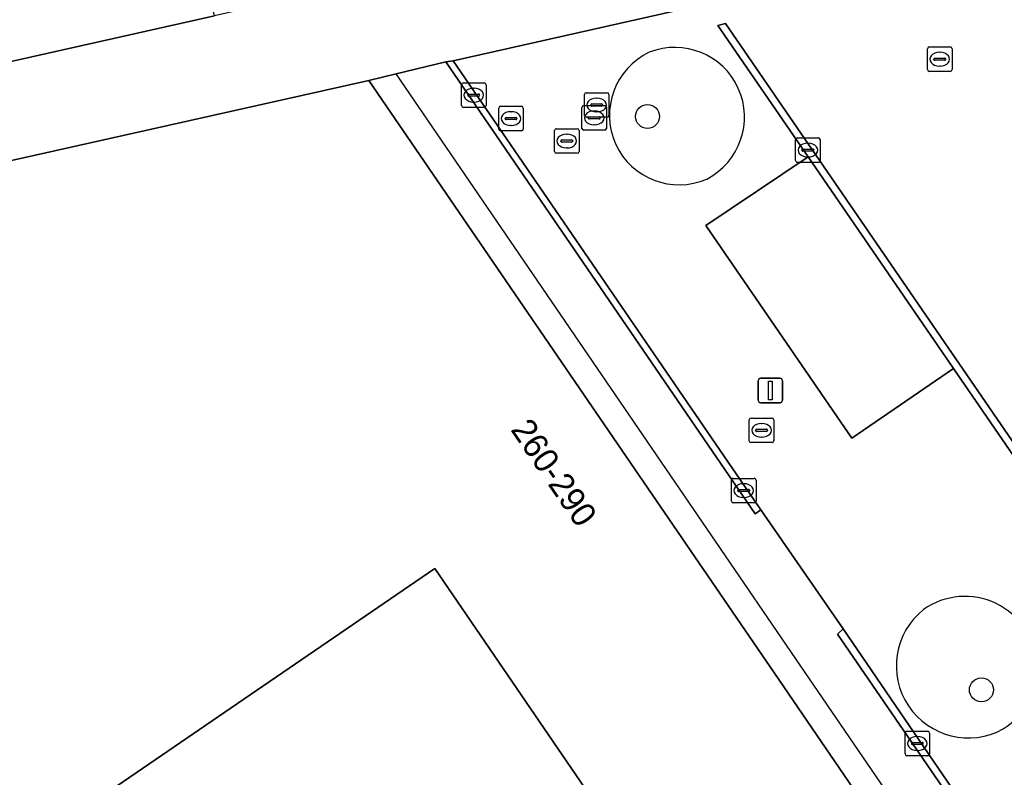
# Model space of a CAD drawing. Extents: x 155275 to 156265, y 382654 to 383635.
# Drawn here: x 155842.67 to 155882.78, y 383152.82 to 383183.7 of the extents above; entities that cross this region are included whole.
import ezdxf

# ---------------------------------------------------------------- set-up
doc = ezdxf.new("R2010")
doc.units = 0
for name, color, linetype in [('IMGEO_Boom', 7, 'Continuous'), ('IMGEO_Brandkraan', 7, 'Continuous'), ('IMGEO_Erf', 7, 'Continuous'), ('IMGEO_Groenvoorziening', 7, 'Continuous'), ('IMGEO_Kolk', 7, 'Continuous'), ('IMGEO_Lichtmast', 7, 'Continuous'), ('IMGEO_Pand', 7, 'Continuous'), ('IMGEO_Pand_nummerreeks', 7, 'Continuous'), ('IMGEO_Pand_overbouw', 7, 'Continuous'), ('IMGEO_Parkeervlak_open', 7, 'Continuous'), ('IMGEO_Rijbaan_lokaal_gesloten', 7, 'Continuous'), ('IMGEO_Rioolput', 7, 'Continuous'), ('IMGEO_Voetpad_gesloten', 7, 'Continuous'), ('IMGEO_Voetpad_open', 7, 'Continuous')]:
    doc.layers.add(name, color=color, linetype=linetype)

msp = doc.modelspace()

# ---------------------------------------------------------------- linework, layer by layer
at = {"layer": 'IMGEO_Boom'}
for centre in [(155868.246, 383179.751), (155881.851, 383156.384)]:
    msp.add_circle(centre, 0.489, dxfattribs=at)
at = {"layer": 'IMGEO_Brandkraan'}
for p, q in [((155865.674, 383179.792), (155865.674, 383180.644)), ((155865.749, 383180.718), (155866.601, 383180.718)), ((155866.162, 383180.498), (155866.187, 383180.498)), ((155866.675, 383180.644), (155866.675, 383179.792)), ((155865.574, 383179.267), (155865.574, 383180.119)), ((155865.649, 383180.193), (155866.501, 383180.193)), ((155865.933, 383180.212), (155865.933, 383180.224)), ((155866.371, 383180.175), (155865.973, 383180.175)), ((155865.976, 383180.261), (155866.374, 383180.261)), ((155866.062, 383179.973), (155866.087, 383179.973)), ((155866.185, 383179.938), (155866.16, 383179.938)), ((155866.417, 383180.224), (155866.417, 383180.212)), ((155866.575, 383180.119), (155866.575, 383179.267)), ((155866.601, 383179.718), (155865.749, 383179.718)), ((155865.833, 383179.687), (155865.833, 383179.699)), ((155866.271, 383179.65), (155865.873, 383179.65)), ((155865.876, 383179.736), (155866.274, 383179.736)), ((155866.317, 383179.699), (155866.317, 383179.687)), ((155866.501, 383179.193), (155865.649, 383179.193)), ((155866.085, 383179.413), (155866.06, 383179.413))]:
    msp.add_line(p, q, dxfattribs=at)
for points in [[(155865.674, 383179.792), (155865.674, 383180.644)], [(155865.749, 383180.718), (155866.601, 383180.718)], [(155866.675, 383180.644), (155866.675, 383179.792)], [(155865.574, 383179.267), (155865.574, 383180.119)], [(155865.649, 383180.193), (155866.501, 383180.193)], [(155866.575, 383180.119), (155866.575, 383179.267)], [(155866.601, 383179.718), (155865.749, 383179.718)], [(155866.501, 383179.193), (155865.649, 383179.193)]]:
    msp.add_lwpolyline(points, dxfattribs=at)
for centre, radius, start, end in [((155865.751, 383180.642), 0.0765, 91.552, 178.448), ((155865.751, 383180.642), 0.0765, 91.552, 178.448), ((155866.599, 383180.642), 0.0765, 1.552, 88.448), ((155866.599, 383180.642), 0.0765, 1.552, 88.448), ((155865.651, 383180.117), 0.0765, 91.552, 178.448), ((155865.651, 383180.117), 0.0765, 91.552, 178.448), ((155865.973, 383180.221), 0.0403, 85.8775, 175.7526), ((155865.97, 383180.211), 0.0366, 178.938, 274.7102), ((155866.374, 383180.218), 0.043, 264.8664, 352.4533), ((155866.378, 383180.223), 0.0386, 1.7309, 96.639), ((155866.499, 383180.117), 0.0765, 1.552, 88.448), ((155866.499, 383180.117), 0.0765, 1.552, 88.448), ((155865.751, 383179.794), 0.0765, 181.552, 268.448), ((155865.751, 383179.794), 0.0765, 181.552, 268.448), ((155865.873, 383179.696), 0.0403, 85.8775, 175.7526), ((155865.87, 383179.686), 0.0366, 178.938, 274.7102), ((155866.274, 383179.693), 0.043, 264.8664, 352.4533), ((155866.278, 383179.698), 0.0386, 1.7309, 96.639), ((155866.599, 383179.794), 0.0765, 271.552, 358.448), ((155866.599, 383179.794), 0.0765, 271.552, 358.448), ((155865.651, 383179.269), 0.0765, 181.552, 268.448), ((155865.651, 383179.269), 0.0765, 181.552, 268.448), ((155866.499, 383179.269), 0.0765, 271.552, 358.448), ((155866.499, 383179.269), 0.0765, 271.552, 358.448)]:
    msp.add_arc(centre, radius, start, end, dxfattribs=at)
for centre, major_axis, ratio, start_param, end_param in [((155866.161, 383180.218), (-0.387, 0.002), 0.722429, 4.712389, 7.853982), ((155866.186, 383180.218), (-0.39, 0.002), 0.717154, 1.570796, 4.712389), ((155866.061, 383179.693), (-0.387, 0.002), 0.722429, 4.712389, 7.853982), ((155866.086, 383179.693), (-0.39, 0.002), 0.717154, 1.570796, 4.712389)]:
    msp.add_ellipse(centre, major_axis=major_axis, ratio=ratio, start_param=start_param, end_param=end_param, dxfattribs=at)
at = {"layer": 'IMGEO_Erf'}
msp.add_lwpolyline([(155859.58, 383161.33), (155846.372, 383152.299), (155857.147, 383136.552), (155870.344, 383145.585)], close=True, dxfattribs=at)
at = {"layer": 'IMGEO_Groenvoorziening'}
for centre, radius, start, end in [((155869.532, 383179.802), 2.837, 115.2849, 293.5077), ((155869.359, 383179.724), 2.84, 297.3259, 111.4667), ((155881.18, 383157.265), 2.927, 302.1855, 125.1512), ((155881.321, 383157.359), 2.936, 128.4475, 298.8892)]:
    msp.add_arc(centre, radius, start, end, dxfattribs=at)
at = {"layer": 'IMGEO_Kolk'}
for p, q in [((155879.654, 383181.659), (155879.654, 383182.511)), ((155879.729, 383182.585), (155880.581, 383182.585)), ((155880.142, 383182.365), (155880.167, 383182.365)), ((155880.655, 383182.511), (155880.655, 383181.659)), ((155879.913, 383182.079), (155879.913, 383182.091)), ((155880.351, 383182.042), (155879.953, 383182.042)), ((155879.956, 383182.128), (155880.354, 383182.128)), ((155880.397, 383182.091), (155880.397, 383182.079)), ((155880.581, 383181.585), (155879.729, 383181.585)), ((155880.165, 383181.805), (155880.14, 383181.805)), ((155860.667, 383180.193), (155860.667, 383181.045)), ((155860.742, 383181.119), (155861.594, 383181.119)), ((155861.155, 383180.899), (155861.18, 383180.899)), ((155861.668, 383181.045), (155861.668, 383180.193)), ((155860.926, 383180.613), (155860.926, 383180.625)), ((155861.364, 383180.576), (155860.966, 383180.576)), ((155860.969, 383180.662), (155861.367, 383180.662)), ((155861.178, 383180.339), (155861.153, 383180.339)), ((155861.41, 383180.625), (155861.41, 383180.613)), ((155861.594, 383180.119), (155860.742, 383180.119)), ((155874.281, 383177.955), (155874.281, 383178.807)), ((155874.356, 383178.881), (155875.208, 383178.881)), ((155875.282, 383178.807), (155875.282, 383177.955)), ((155874.54, 383178.375), (155874.54, 383178.387)), ((155874.978, 383178.338), (155874.58, 383178.338)), ((155874.583, 383178.424), (155874.981, 383178.424)), ((155874.769, 383178.661), (155874.794, 383178.661)), ((155875.024, 383178.387), (155875.024, 383178.375)), ((155874.792, 383178.101), (155874.767, 383178.101)), ((155875.208, 383177.881), (155874.356, 383177.881)), ((155871.667, 383164.077), (155871.667, 383164.929)), ((155871.742, 383165.003), (155872.594, 383165.003)), ((155872.155, 383164.783), (155872.18, 383164.783)), ((155872.668, 383164.929), (155872.668, 383164.077)), ((155871.926, 383164.497), (155871.926, 383164.509)), ((155872.364, 383164.46), (155871.966, 383164.46)), ((155871.969, 383164.546), (155872.367, 383164.546)), ((155872.41, 383164.509), (155872.41, 383164.497)), ((155872.594, 383164.003), (155871.742, 383164.003)), ((155872.178, 383164.223), (155872.153, 383164.223)), ((155878.814, 383154.697), (155879.666, 383154.697)), ((155878.739, 383153.771), (155878.739, 383154.623)), ((155879.227, 383154.477), (155879.252, 383154.477)), ((155879.74, 383154.623), (155879.74, 383153.771)), ((155878.998, 383154.191), (155878.998, 383154.203)), ((155879.436, 383154.154), (155879.038, 383154.154)), ((155879.041, 383154.24), (155879.439, 383154.24)), ((155879.25, 383153.917), (155879.225, 383153.917)), ((155879.482, 383154.203), (155879.482, 383154.191)), ((155879.666, 383153.697), (155878.814, 383153.697))]:
    msp.add_line(p, q, dxfattribs=at)
for points in [[(155879.654, 383181.659), (155879.654, 383182.511)], [(155879.729, 383182.585), (155880.581, 383182.585)], [(155880.655, 383182.511), (155880.655, 383181.659)], [(155880.581, 383181.585), (155879.729, 383181.585)], [(155860.667, 383180.193), (155860.667, 383181.045)], [(155860.742, 383181.119), (155861.594, 383181.119)], [(155861.668, 383181.045), (155861.668, 383180.193)], [(155861.594, 383180.119), (155860.742, 383180.119)], [(155874.281, 383177.955), (155874.281, 383178.807)], [(155874.356, 383178.881), (155875.208, 383178.881)], [(155875.282, 383178.807), (155875.282, 383177.955)], [(155875.208, 383177.881), (155874.356, 383177.881)], [(155871.667, 383164.077), (155871.667, 383164.929)], [(155871.742, 383165.003), (155872.594, 383165.003)], [(155872.668, 383164.929), (155872.668, 383164.077)], [(155872.594, 383164.003), (155871.742, 383164.003)], [(155878.814, 383154.697), (155879.666, 383154.697)], [(155878.739, 383153.771), (155878.739, 383154.623)], [(155879.74, 383154.623), (155879.74, 383153.771)], [(155879.666, 383153.697), (155878.814, 383153.697)]]:
    msp.add_lwpolyline(points, dxfattribs=at)
for centre, radius, start, end in [((155879.731, 383182.509), 0.0765, 91.552, 178.448), ((155879.731, 383182.509), 0.0765, 91.552, 178.448), ((155880.579, 383182.509), 0.0765, 1.552, 88.448), ((155880.579, 383182.509), 0.0765, 1.552, 88.448), ((155879.953, 383182.088), 0.0403, 85.8775, 175.7526), ((155879.95, 383182.078), 0.0366, 178.938, 274.7102), ((155880.354, 383182.085), 0.043, 264.8664, 352.4533), ((155880.358, 383182.09), 0.0386, 1.7309, 96.639), ((155879.731, 383181.661), 0.0765, 181.552, 268.448), ((155879.731, 383181.661), 0.0765, 181.552, 268.448), ((155880.579, 383181.661), 0.0765, 271.552, 358.448), ((155880.579, 383181.661), 0.0765, 271.552, 358.448), ((155860.744, 383181.043), 0.0765, 91.552, 178.448), ((155860.744, 383181.043), 0.0765, 91.552, 178.448), ((155861.592, 383181.043), 0.0765, 1.552, 88.448), ((155861.592, 383181.043), 0.0765, 1.552, 88.448), ((155860.966, 383180.622), 0.0403, 85.8775, 175.7526), ((155860.963, 383180.612), 0.0366, 178.938, 274.7102), ((155861.367, 383180.619), 0.043, 264.8664, 352.4533), ((155861.371, 383180.624), 0.0386, 1.7309, 96.639), ((155860.744, 383180.195), 0.0765, 181.552, 268.448), ((155860.744, 383180.195), 0.0765, 181.552, 268.448), ((155861.592, 383180.195), 0.0765, 271.552, 358.448), ((155861.592, 383180.195), 0.0765, 271.552, 358.448), ((155874.358, 383178.805), 0.0765, 91.552, 178.448), ((155874.358, 383178.805), 0.0765, 91.552, 178.448), ((155875.206, 383178.805), 0.0765, 1.552, 88.448), ((155875.206, 383178.805), 0.0765, 1.552, 88.448), ((155874.58, 383178.384), 0.0403, 85.8775, 175.7526), ((155874.577, 383178.374), 0.0366, 178.938, 274.7102), ((155874.981, 383178.381), 0.043, 264.8664, 352.4533), ((155874.985, 383178.386), 0.0386, 1.7309, 96.639), ((155874.358, 383177.957), 0.0765, 181.552, 268.448), ((155874.358, 383177.957), 0.0765, 181.552, 268.448), ((155875.206, 383177.957), 0.0765, 271.552, 358.448), ((155875.206, 383177.957), 0.0765, 271.552, 358.448), ((155871.744, 383164.927), 0.0765, 91.552, 178.448), ((155871.744, 383164.927), 0.0765, 91.552, 178.448), ((155872.592, 383164.927), 0.0765, 1.552, 88.448), ((155872.592, 383164.927), 0.0765, 1.552, 88.448), ((155871.966, 383164.506), 0.0403, 85.8775, 175.7526), ((155871.963, 383164.496), 0.0366, 178.938, 274.7102), ((155872.367, 383164.503), 0.043, 264.8664, 352.4533), ((155872.371, 383164.508), 0.0386, 1.7309, 96.639), ((155871.744, 383164.079), 0.0765, 181.552, 268.448), ((155871.744, 383164.079), 0.0765, 181.552, 268.448), ((155872.592, 383164.079), 0.0765, 271.552, 358.448), ((155872.592, 383164.079), 0.0765, 271.552, 358.448), ((155878.816, 383154.621), 0.0765, 91.552, 178.448), ((155878.816, 383154.621), 0.0765, 91.552, 178.448), ((155879.664, 383154.621), 0.0765, 1.552, 88.448), ((155879.664, 383154.621), 0.0765, 1.552, 88.448), ((155879.038, 383154.2), 0.0403, 85.8775, 175.7526), ((155879.035, 383154.19), 0.0366, 178.938, 274.7102), ((155879.439, 383154.197), 0.043, 264.8664, 352.4533), ((155879.443, 383154.202), 0.0386, 1.7309, 96.639), ((155878.816, 383153.773), 0.0765, 181.552, 268.448), ((155878.816, 383153.773), 0.0765, 181.552, 268.448), ((155879.664, 383153.773), 0.0765, 271.552, 358.448), ((155879.664, 383153.773), 0.0765, 271.552, 358.448)]:
    msp.add_arc(centre, radius, start, end, dxfattribs=at)
for centre, major_axis, ratio, start_param, end_param in [((155880.141, 383182.085), (-0.387, 0.002), 0.722429, 4.712389, 7.853982), ((155880.166, 383182.085), (-0.39, 0.002), 0.717154, 1.570796, 4.712389), ((155861.154, 383180.619), (-0.387, 0.002), 0.722429, 4.712389, 7.853982), ((155861.179, 383180.619), (-0.39, 0.002), 0.717154, 1.570796, 4.712389), ((155874.768, 383178.381), (-0.387, 0.002), 0.722429, 4.712389, 7.853982), ((155874.793, 383178.381), (-0.39, 0.002), 0.717154, 1.570796, 4.712389), ((155872.154, 383164.503), (-0.387, 0.002), 0.722429, 4.712389, 7.853982), ((155872.179, 383164.503), (-0.39, 0.002), 0.717154, 1.570796, 4.712389), ((155879.226, 383154.197), (-0.387, 0.002), 0.722429, 4.712389, 7.853982), ((155879.251, 383154.197), (-0.39, 0.002), 0.717154, 1.570796, 4.712389)]:
    msp.add_ellipse(centre, major_axis=major_axis, ratio=ratio, start_param=start_param, end_param=end_param, dxfattribs=at)
at = {"layer": 'IMGEO_Lichtmast'}
for p, q in [((155872.755, 383168.182), (155872.755, 383168.982)), ((155872.755, 383168.982), (155872.755, 383168.182)), ((155872.855, 383169.082), (155873.645, 383169.082)), ((155873.645, 383169.082), (155872.855, 383169.082)), ((155873.745, 383168.982), (155873.745, 383168.182)), ((155873.745, 383168.182), (155873.745, 383168.982)), ((155873.645, 383168.082), (155872.855, 383168.082)), ((155872.855, 383168.082), (155873.645, 383168.082))]:
    msp.add_line(p, q, dxfattribs=at)
msp.add_lwpolyline([(155873.175, 383168.957), (155873.325, 383168.957), (155873.325, 383168.207), (155873.175, 383168.207), (155873.175, 383168.957)], dxfattribs=at)
for centre, start, end in [((155872.855, 383168.982), 90, 180), ((155872.855, 383168.982), 90, 180), ((155873.645, 383168.982), 0, 90), ((155873.645, 383168.982), 360, 90), ((155872.855, 383168.182), 180, 270), ((155872.855, 383168.182), 180, 270), ((155873.645, 383168.182), 270, 0), ((155873.645, 383168.182), 270, 0)]:
    msp.add_arc(centre, 0.1, start, end, dxfattribs=at)
at = {"layer": 'IMGEO_Pand'}
msp.add_lwpolyline([(155859.58, 383161.33), (155870.344, 383145.585), (155877.781, 383150.676), (155873.417, 383157.058), (155870.168, 383161.81), (155856.897, 383181.221), (155821.394, 383173.271), (155823.359, 383170.395), (155826.951, 383165.138), (155835.14, 383153.15), (155838.796, 383147.806), (155849.738, 383131.795), (155855.586, 383135.793), (155855.731, 383135.583), (155856.519, 383136.122), (155857.147, 383136.552), (155846.372, 383152.299)], close=True, dxfattribs=at)
at = {"layer": 'IMGEO_Pand_overbouw'}
msp.add_lwpolyline([(155858.008, 383181.485), (155856.897, 383181.221), (155870.168, 383161.81), (155873.417, 383157.058), (155877.781, 383150.676), (155878.659, 383151.254), (155874.289, 383157.65), (155871.046, 383162.398)], close=True, dxfattribs=at)
at = {"layer": 'IMGEO_Parkeervlak_open'}
msp.add_lwpolyline([(155874.788, 383178.108), (155870.622, 383175.31), (155876.566, 383166.646), (155879.028, 383168.327), (155880.716, 383169.479)], close=True, dxfattribs=at)
at = {"layer": 'IMGEO_Rijbaan_lokaal_gesloten'}
msp.add_lwpolyline([(155819.804, 383180.555), (155820.572, 383177.109), (155850.604, 383183.856), (155849.792, 383187.297)], close=True, dxfattribs=at)
at = {"layer": 'IMGEO_Rioolput'}
for p, q in [((155862.183, 383179.239), (155862.183, 383180.091)), ((155862.258, 383180.165), (155863.11, 383180.165)), ((155862.671, 383179.945), (155862.696, 383179.945)), ((155863.184, 383180.091), (155863.184, 383179.239)), ((155862.442, 383179.659), (155862.442, 383179.671)), ((155862.88, 383179.622), (155862.482, 383179.622)), ((155862.485, 383179.708), (155862.883, 383179.708)), ((155862.926, 383179.671), (155862.926, 383179.659)), ((155863.11, 383179.165), (155862.258, 383179.165)), ((155862.694, 383179.385), (155862.669, 383179.385)), ((155864.455, 383178.323), (155864.455, 383179.175)), ((155864.53, 383179.249), (155865.382, 383179.249)), ((155865.456, 383179.175), (155865.456, 383178.323)), ((155864.714, 383178.743), (155864.714, 383178.755)), ((155864.757, 383178.792), (155865.155, 383178.792)), ((155864.943, 383179.029), (155864.968, 383179.029)), ((155865.198, 383178.755), (155865.198, 383178.743)), ((155865.152, 383178.706), (155864.754, 383178.706)), ((155864.966, 383178.469), (155864.941, 383178.469)), ((155865.382, 383178.249), (155864.53, 383178.249)), ((155872.394, 383166.534), (155872.394, 383167.386)), ((155872.469, 383167.46), (155873.321, 383167.46)), ((155872.882, 383167.24), (155872.907, 383167.24)), ((155873.395, 383167.386), (155873.395, 383166.534)), ((155872.653, 383166.954), (155872.653, 383166.966)), ((155873.091, 383166.917), (155872.693, 383166.917)), ((155872.696, 383167.003), (155873.094, 383167.003)), ((155872.905, 383166.68), (155872.88, 383166.68)), ((155873.137, 383166.966), (155873.137, 383166.954)), ((155873.321, 383166.46), (155872.469, 383166.46))]:
    msp.add_line(p, q, dxfattribs=at)
for points in [[(155862.183, 383179.239), (155862.183, 383180.091)], [(155862.258, 383180.165), (155863.11, 383180.165)], [(155863.184, 383180.091), (155863.184, 383179.239)], [(155863.11, 383179.165), (155862.258, 383179.165)], [(155864.455, 383178.323), (155864.455, 383179.175)], [(155864.53, 383179.249), (155865.382, 383179.249)], [(155865.456, 383179.175), (155865.456, 383178.323)], [(155865.382, 383178.249), (155864.53, 383178.249)], [(155872.394, 383166.534), (155872.394, 383167.386)], [(155872.469, 383167.46), (155873.321, 383167.46)], [(155873.395, 383167.386), (155873.395, 383166.534)], [(155873.321, 383166.46), (155872.469, 383166.46)]]:
    msp.add_lwpolyline(points, dxfattribs=at)
for centre, radius, start, end in [((155862.26, 383180.089), 0.0765, 91.552, 178.448), ((155862.26, 383180.089), 0.0765, 91.552, 178.448), ((155863.108, 383180.089), 0.0765, 1.552, 88.448), ((155863.108, 383180.089), 0.0765, 1.552, 88.448), ((155862.482, 383179.668), 0.0403, 85.8775, 175.7526), ((155862.479, 383179.658), 0.0366, 178.938, 274.7102), ((155862.883, 383179.665), 0.043, 264.8664, 352.4533), ((155862.887, 383179.67), 0.0386, 1.7309, 96.639), ((155862.26, 383179.241), 0.0765, 181.552, 268.448), ((155862.26, 383179.241), 0.0765, 181.552, 268.448), ((155863.108, 383179.241), 0.0765, 271.552, 358.448), ((155863.108, 383179.241), 0.0765, 271.552, 358.448), ((155864.532, 383179.173), 0.0765, 91.552, 178.448), ((155864.532, 383179.173), 0.0765, 91.552, 178.448), ((155865.38, 383179.173), 0.0765, 1.552, 88.448), ((155865.38, 383179.173), 0.0765, 1.552, 88.448), ((155864.754, 383178.752), 0.0403, 85.8775, 175.7526), ((155864.751, 383178.742), 0.0366, 178.938, 274.7102), ((155865.155, 383178.749), 0.043, 264.8664, 352.4533), ((155865.159, 383178.754), 0.0386, 1.7309, 96.639), ((155864.532, 383178.325), 0.0765, 181.552, 268.448), ((155864.532, 383178.325), 0.0765, 181.552, 268.448), ((155865.38, 383178.325), 0.0765, 271.552, 358.448), ((155865.38, 383178.325), 0.0765, 271.552, 358.448), ((155872.471, 383167.384), 0.0765, 91.552, 178.448), ((155872.471, 383167.384), 0.0765, 91.552, 178.448), ((155873.319, 383167.384), 0.0765, 1.552, 88.448), ((155873.319, 383167.384), 0.0765, 1.552, 88.448), ((155872.693, 383166.963), 0.0403, 85.8775, 175.7526), ((155872.69, 383166.953), 0.0366, 178.938, 274.7102), ((155873.094, 383166.96), 0.043, 264.8664, 352.4533), ((155873.098, 383166.965), 0.0386, 1.7309, 96.639), ((155872.471, 383166.536), 0.0765, 181.552, 268.448), ((155872.471, 383166.536), 0.0765, 181.552, 268.448), ((155873.319, 383166.536), 0.0765, 271.552, 358.448), ((155873.319, 383166.536), 0.0765, 271.552, 358.448)]:
    msp.add_arc(centre, radius, start, end, dxfattribs=at)
for centre, major_axis, ratio, start_param, end_param in [((155862.67, 383179.665), (-0.387, 0.002), 0.722429, 4.712389, 7.853982), ((155862.695, 383179.665), (-0.39, 0.002), 0.717154, 1.570796, 4.712389), ((155864.942, 383178.749), (-0.387, 0.002), 0.722429, 4.712389, 7.853982), ((155864.967, 383178.749), (-0.39, 0.002), 0.717154, 1.570796, 4.712389), ((155872.881, 383166.96), (-0.387, 0.002), 0.722429, 4.712389, 7.853982), ((155872.906, 383166.96), (-0.39, 0.002), 0.717154, 1.570796, 4.712389)]:
    msp.add_ellipse(centre, major_axis=major_axis, ratio=ratio, start_param=start_param, end_param=end_param, dxfattribs=at)
at = {"layer": 'IMGEO_Voetpad_gesloten'}
for points in [[(155902.448, 383191.426), (155902.172, 383191.367), (155931.5, 383148.452), (155863.327, 383130.346), (155860.338, 383134.727), (155882.417, 383149.798), (155876.216, 383158.871), (155875.989, 383158.653), (155882.014, 383149.858), (155859.907, 383134.822), (155863.219, 383130.024), (155931.963, 383148.284)], [(155871.109, 383183.464), (155874.788, 383178.108), (155880.716, 383169.479), (155888.175, 383158.621), (155892.366, 383152.518), (155893.887, 383150.305), (155899.543, 383142.071), (155899.849, 383142.147), (155871.428, 383183.534)], [(155860.029, 383181.978), (155872.638, 383163.557), (155872.869, 383163.723), (155860.322, 383182.022)]]:
    msp.add_lwpolyline(points, close=True, dxfattribs=at)
at = {"layer": 'IMGEO_Voetpad_open'}
for points in [[(155791.993, 383166.733), (155792.077, 383166.451), (155793.257, 383166.839), (155793.457, 383166.263), (155800.782, 383168.637), (155800.967, 383168.041), (155809.359, 383170.66), (155821.394, 383173.271), (155856.897, 383181.221), (155858.008, 383181.485), (155860.029, 383181.978), (155860.322, 383182.022), (155885.329, 383187.66), (155885.646, 383187.72), (155902.172, 383191.367), (155902.448, 383191.426), (155905.363, 383192.109), (155903.453, 383196.761)], [(155894.857, 383193.953), (155892.803, 383193.391), (155890.601, 383192.842), (155887.012, 383192.045), (155859.186, 383185.789), (155855.685, 383185.019), (155850.604, 383183.856), (155820.572, 383177.109), (155817.54, 383176.409), (155814.391, 383175.709), (155808.683, 383174.445), (155773.576, 383166.494), (155775.548, 383162.648), (155775.642, 383162.926), (155777.223, 383163.288), (155781.515, 383163.707), (155781.533, 383163.714), (155787.732, 383165.698), (155787.913, 383165.119), (155790.17, 383165.849), (155790.071, 383166.132), (155791.993, 383166.733)], [(155897.01, 383170.606), (155885.329, 383187.66), (155860.322, 383182.022), (155872.869, 383163.723), (155876.216, 383158.871), (155882.417, 383149.798), (155860.338, 383134.727), (155863.327, 383130.346), (155931.5, 383148.452), (155902.172, 383191.367)], [(155882.014, 383149.858), (155875.989, 383158.653), (155876.216, 383158.871), (155872.869, 383163.723), (155872.638, 383163.557), (155860.029, 383181.978), (155858.008, 383181.485), (155856.897, 383181.221), (155870.168, 383161.81), (155873.417, 383157.058), (155877.781, 383150.676)]]:
    msp.add_lwpolyline(points, dxfattribs=at)
msp.add_lwpolyline([(155888.175, 383158.621), (155880.716, 383169.479), (155879.028, 383168.327), (155876.566, 383166.646), (155870.622, 383175.31), (155874.788, 383178.108), (155871.109, 383183.464), (155871.428, 383183.534), (155899.849, 383142.147), (155899.543, 383142.071), (155894.4, 383140.695), (155889.735, 383147.467), (155893.887, 383150.305), (155892.366, 383152.518), (155888.221, 383149.67), (155884.006, 383155.767)], close=True, dxfattribs=at)
for centre, radius, start, end in [((155869.532, 383179.802), 2.837, 115.2849, 293.5077), ((155869.359, 383179.724), 2.84, 297.3259, 111.4667), ((155881.18, 383157.265), 2.927, 302.1855, 125.1512), ((155881.321, 383157.359), 2.936, 128.4475, 298.8892)]:
    msp.add_arc(centre, radius, start, end, dxfattribs=at)

# ---------------------------------------------------------------- texts
at = {"layer": 'IMGEO_Pand_nummerreeks'}
msp.add_text('260-290', height=1, rotation=304.4059, dxfattribs=at).set_placement((155862.644, 383166.984))

doc.saveas('drawing.dxf')
